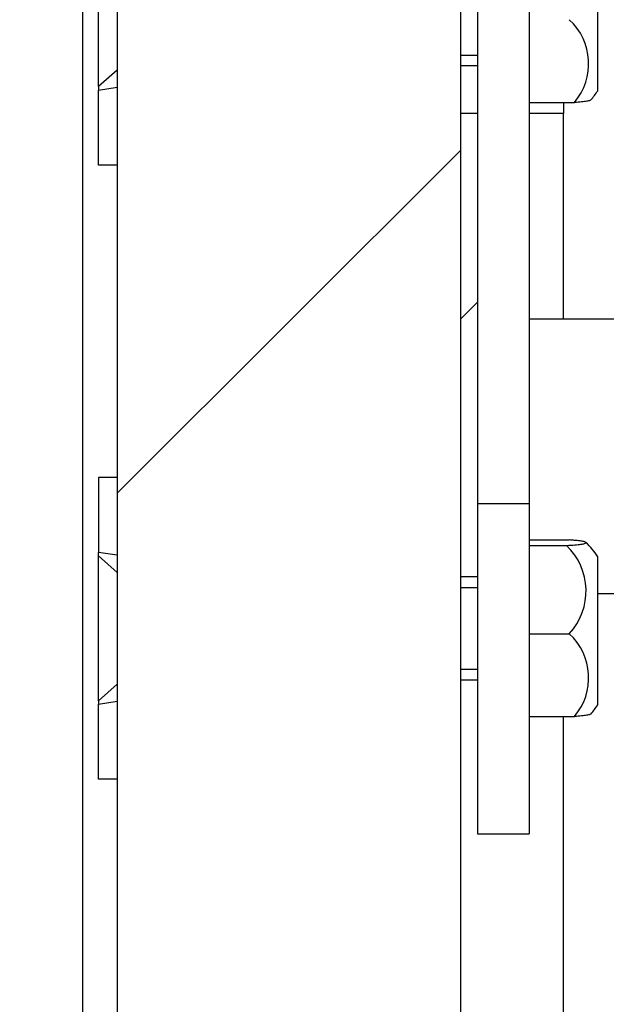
# Model space of a CAD drawing. Header units: inches. Extents: x 0 to 77643, y -44170 to 0.
# Tile 377 of 546: x 76109.63 to 76113.05, y -39495.19 to -39489.44. Entities that reach past the tile are written whole.
import ezdxf

# ---------------------------------------------------------------- set-up
doc = ezdxf.new("R2010")
doc.units = ezdxf.units.IN
doc.header["$MEASUREMENT"] = 0
doc.layers.get('0').update_dxf_attribs({"lineweight": 0})
doc.layers.get('Defpoints').update_dxf_attribs({"lineweight": 0})
doc.layers.add('FAKRO LOFT LADDERS', color=7, linetype='Continuous')
doc.styles.get("Standard").update_dxf_attribs({"font": 'arial.ttf', "width": 0.75})
doc.dimstyles.get("Standard").update_dxf_attribs({"dimtxt": 0.18, "dimasz": 0.18, "dimexe": 0.18, "dimexo": 0.0625, "dimgap": 0.09, "dimtad": 0, "dimtih": 1, "dimtoh": 1, "dimdec": 4, "dimzin": 0, "dimdsep": 46, "dimtxsty": 'Standard', "dimcen": 0.09, "dimadec": 0, "dimazin": 0, "dimtfac": 1, "dimtdec": 4, "dimtofl": 0, "dimtmove": 0, "dimatfit": 3, "dimfxl": 1, "dimtolj": 1, "dimtzin": 0, "dimarcsym": 0})

# ---------------------------------------------------------------- blocks, each defined once
blk = doc.blocks.new('*D1794')
at = {"color": 0, "linetype": 'Continuous', "lineweight": -2}
for p, q in [((76108.1974, -39491.7022), (76108.2619, -39455.6205)), ((76180.1974, -39491.831), (76180.2619, -39455.7493)), ((76138.2616, -39455.8542), (76150.2617, -39455.8756))]:
    blk.add_line(p, q, dxfattribs=at)
at = {"color": 0}
for points in [[(76138.2705, -39450.8542), (76138.2526, -39460.8542), (76108.2616, -39455.8005)], [(76150.2527, -39460.8756), (76150.2706, -39450.8756), (76180.2616, -39455.9293)]]:
    blk.add_solid(points, dxfattribs=at)
at = {"layer": 'Defpoints', "color": 0}
for p in [(76180.2616, -39455.9293), (76108.1973, -39491.7647), (76180.1973, -39491.8935)]:
    blk.add_point(p, dxfattribs=at)
at = {"linetype": 'Continuous', "lineweight": 20, "ltscale": 12, "insert": (76144.2331, -39435.8648), "char_height": 30, "attachment_point": 5, "rotation": 359.89751}
blk.add_mtext('\\A1;\\A1;A {}', dxfattribs=at)
blk = doc.blocks.new('*D1795')
at = {"color": 0, "linetype": 'Continuous', "lineweight": -2}
for p, q in [((76109.9973, -39496.4022), (76109.9973, -39467.3379)), ((76178.3973, -39496.4022), (76178.3973, -39467.3379)), ((76079.9973, -39467.5179), (76049.9973, -39467.5179)), ((76208.3973, -39467.5179), (76238.3973, -39467.5179))]:
    blk.add_line(p, q, dxfattribs=at)
at = {"color": 0}
for points in [[(76079.9973, -39472.5179), (76079.9973, -39462.5179), (76109.9973, -39467.5179)], [(76208.3973, -39462.5179), (76208.3973, -39472.5179), (76178.3973, -39467.5179)]]:
    blk.add_solid(points, dxfattribs=at)
at = {"layer": 'Defpoints', "color": 0}
for p in [(76178.3973, -39467.5179), (76109.9973, -39496.4647), (76178.3973, -39496.4647)]:
    blk.add_point(p, dxfattribs=at)
at = {"linetype": 'Continuous', "lineweight": 20, "ltscale": 12, "insert": (76144.1973, -39447.5179), "char_height": 30, "attachment_point": 5}
blk.add_mtext('\\A1;\\A1;W {}', dxfattribs=at)
blk = doc.blocks.new('A$C6AF374F8')
at = {"layer": 'FAKRO LOFT LADDERS', "linetype": 'Continuous'}
h = blk.add_hatch(dxfattribs=at)
h.set_pattern_fill('LINE', scale=12.598425, angle=45, style=0, pattern_type=2)
h.set_pattern_definition([(45, (-772.487, -535.537), (-28.28427, 28.28427), [])])
h.paths.add_polyline_path([(30, 2898.959), (30, 2758.959), (41, 2758.959), (41, 2764.959), (45, 2764.959), (45, 2758.959), (50, 2758.959), (50, 2898.959)])
at = {"layer": 'FAKRO LOFT LADDERS', "color": 7, "linetype": 'Continuous'}
for p, q in [((30, 2898.959), (30, 2758.959)), ((50, 2898.959), (50, 2758.959)), ((51, 2847.02), (51, 2811.198)), ((54, 2847.02), (54, 2811.198)), ((28.9, 2835.526), (28.9, 2843.971)), ((58, 2835.283), (58, 2843.924)), ((50, 2837.364), (51, 2837.364)), ((30, 2836.49), (28.9, 2835.526)), ((50, 2836.749), (51, 2836.749)), ((28.9, 2835.526), (28.9, 2835.323)), ((28.9, 2835.323), (30, 2835.49)), ((28.9, 2830.949), (28.9, 2835.323)), ((54, 2834.597), (56.638, 2834.597)), ((56, 2834.597), (56, 2833.959)), ((51, 2833.959), (50, 2833.959)), ((51, 2833.959), (50, 2833.959)), ((51, 2833.959), (50, 2833.959)), ((56, 2833.959), (54, 2833.959)), ((56, 2833.959), (54, 2833.959)), ((56, 2833.959), (54, 2833.959)), ((56, 2821.959), (56, 2833.959)), ((30, 2830.949), (28.9, 2830.949)), ((51, 2822.959), (50, 2821.959)), ((78, 2821.959), (54, 2821.959)), ((30, 2812.726), (28.9, 2812.726)), ((28.9, 2812.726), (28.9, 2808.352)), ((51, 2811.198), (51, 2791.926)), ((51, 2811.198), (54, 2811.198)), ((54, 2811.198), (54, 2791.926)), ((54, 2809.077), (56.345, 2809.077)), ((30, 2808.184), (28.9, 2808.352)), ((28.9, 2808.148), (28.9, 2808.352)), ((54, 2808.759), (56.18, 2808.759)), ((30, 2807.184), (28.9, 2808.148)), ((28.9, 2799.703), (28.9, 2808.148)), ((58, 2799.46), (58, 2808.101)), ((51, 2806.926), (50, 2806.926)), ((50, 2806.311), (51, 2806.311)), ((58, 2805.959), (78, 2805.959)), ((54, 2803.608), (56.345, 2803.608)), ((50, 2801.541), (51, 2801.541)), ((50, 2800.926), (51, 2800.926)), ((30, 2800.667), (28.9, 2799.703)), ((28.9, 2799.703), (28.9, 2799.5)), ((28.9, 2799.5), (30, 2799.667)), ((28.9, 2795.126), (28.9, 2799.5)), ((54, 2798.774), (56.638, 2798.774)), ((56, 2681.257), (56, 2798.774)), ((30, 2795.126), (28.9, 2795.126)), ((51, 2791.926), (54, 2791.926))]:
    blk.add_line(p, q, dxfattribs=at)
for centre, radius, start, end in [((53.984, 2836.862), 3.489, 319.53238, 47.4161), ((54.204, 2837.699), 4.5, 318.98883, 327.52514), ((54.204, 2805.685), 4.5, 32.47486, 46.30893), ((53.661, 2806.1), 3.663, 317.11996, 46.54476), ((53.984, 2801.039), 3.489, 319.53238, 47.4161), ((54.204, 2801.876), 4.5, 318.98883, 327.52514)]:
    blk.add_arc(centre, radius, start, end, dxfattribs=at)
for points, knots in [([(57.599, 2834.746), (57.59, 2834.735), (57.569, 2834.724), (57.496, 2834.699), (57.437, 2834.685), (57.319, 2834.665), (57.274, 2834.658), (57.175, 2834.645), (57.12, 2834.639), (56.942, 2834.62), (56.802, 2834.608), (56.638, 2834.597)], [0.5253317, 0.5253317, 0.5253317, 0.5253317, 0.625, 0.625, 0.75, 0.75, 0.8125, 0.8125, 0.875, 0.875, 1, 1, 1, 1]), ([(56.18, 2808.759), (56.37, 2808.769), (56.533, 2808.781), (56.743, 2808.799), (56.807, 2808.805), (56.924, 2808.818), (56.977, 2808.825), (57.118, 2808.845), (57.188, 2808.859), (57.261, 2808.88), (57.28, 2808.888), (57.308, 2808.902), (57.316, 2808.909), (57.325, 2808.931), (57.311, 2808.945), (57.257, 2808.967), (57.234, 2808.974), (57.177, 2808.988), (57.143, 2808.995), (57.025, 2809.015), (56.924, 2809.029), (56.735, 2809.048), (56.665, 2809.054), (56.514, 2809.066), (56.433, 2809.072), (56.345, 2809.077)], [0, 0, 0, 0, 0.125, 0.125, 0.1875, 0.1875, 0.25, 0.25, 0.375, 0.375, 0.4375, 0.4375, 0.5, 0.5, 0.625, 0.625, 0.6875, 0.6875, 0.75, 0.75, 0.875, 0.875, 0.9375, 0.9375, 1, 1, 1, 1]), ([(57.599, 2798.923), (57.59, 2798.912), (57.569, 2798.901), (57.496, 2798.876), (57.437, 2798.862), (57.319, 2798.842), (57.274, 2798.835), (57.175, 2798.822), (57.12, 2798.816), (56.942, 2798.797), (56.802, 2798.785), (56.638, 2798.774)], [0.5253317, 0.5253317, 0.5253317, 0.5253317, 0.625, 0.625, 0.75, 0.75, 0.8125, 0.8125, 0.875, 0.875, 1, 1, 1, 1])]:
    blk.add_open_spline(points, degree=3, knots=knots, dxfattribs=at)

msp = doc.modelspace()

# ---------------------------------------------------------------- block references
at = {"xscale": 0.1, "yscale": 0.1, "zscale": 0.1}
msp.add_blockref('A$C6AF374F8', (76107.1973, -39773.38402), dxfattribs=at)

# ---------------------------------------------------------------- dimensions: what is measured, and where the dimension line sits
at = {"color": 6, "linetype": 'Continuous', "lineweight": 20}
for base, p1, p2, angle, text, picture, middle in [((76180.26163, -39455.9293), (76108.1973, -39491.7647), (76180.1973, -39491.89349), 359.897513, '\\A1;A {}', '*D1794', (76144.1973, -39455.86479)), ((76178.3973, -39467.5179), (76109.9973, -39496.4647), (76178.3973, -39496.4647), 0, '\\A1;W {}', '*D1795', (76144.1973, -39467.5179))]:
    dim = msp.add_linear_dim(base=base, p1=p1, p2=p2, angle=angle, text=text, dimstyle='Standard', override={"dimtxt": 30, "dimasz": 30, "dimgap": 5, "dimtad": 1, "dimtih": 0, "dimtoh": 0, "dimclrt": 256}, dxfattribs=at)
    dim.commit()
    dim.dimension.update_dxf_attribs({"geometry": picture, "text_midpoint": middle, "dimtype": 161})

doc.saveas('drawing.dxf')
